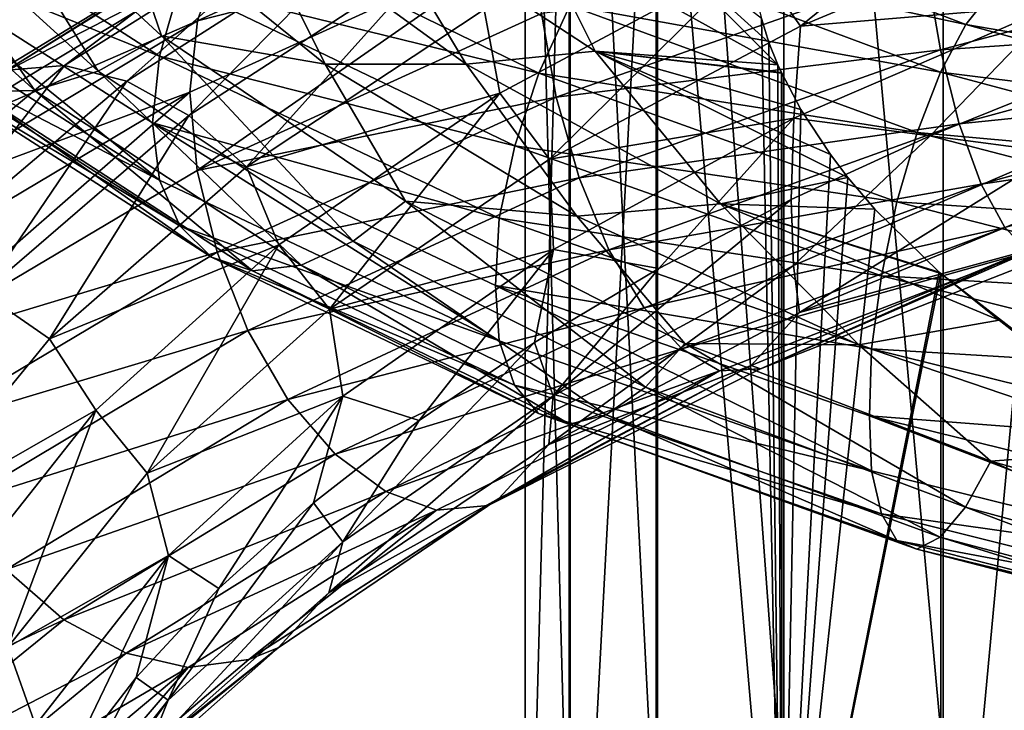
# Model space of a CAD drawing. Header units: metres. Extents: x -109 to 109, y -452 to 89.
# Tile 339 of 656: x -12.65 to -4.47, y -113.7 to -107.96. Entities that reach past the tile are written whole.
import ezdxf

# ---------------------------------------------------------------- set-up
doc = ezdxf.new("R2010")
doc.units = ezdxf.units.M
doc.layers.add('solid_k244270000c71_000_02', color=7, linetype='CONTINUOUS')

msp = doc.modelspace()

# ---------------------------------------------------------------- linework, layer by layer
at = {"layer": 'solid_k244270000c71_000_02'}
for points in [[(-4.980319, -99.039047, 847.081238), (-3.437735, -113.723137, 855.513916), (-3.437735, -98.601395, 847.851257)], [(-6.304805, -99.625748, 846.049011), (-4.980319, -114.096992, 854.710999), (-4.980319, -99.039047, 847.081238)], [(-4.980319, -99.039047, 847.081238), (-4.980319, -114.096992, 854.710999), (-3.437735, -113.723137, 855.513916)], [(-7.353192, -100.335823, 844.799683), (-6.304805, -114.598175, 853.634583), (-6.304805, -99.625748, 846.049011)], [(-6.304805, -99.625748, 846.049011), (-6.304805, -114.598175, 853.634583), (-4.980319, -114.096992, 854.710999)], [(-8.079568, -101.138168, 843.388062), (-7.353192, -115.204742, 852.331909), (-7.353192, -100.335823, 844.799683)], [(-7.353192, -100.335823, 844.799683), (-7.353192, -115.204742, 852.331909), (-6.304805, -114.598175, 853.634583)], [(-8.452125, -101.997643, 841.875916), (-8.079568, -115.890129, 850.859924), (-8.079568, -101.138168, 843.388062)], [(-8.079568, -101.138168, 843.388062), (-8.079568, -115.890129, 850.859924), (-7.353192, -115.204742, 852.331909)], [(-8.454546, -102.87661, 840.329407), (-8.452125, -116.624329, 849.283081), (-8.452125, -101.997643, 841.875916)], [(-8.452125, -101.997643, 841.875916), (-8.452125, -116.624329, 849.283081), (-8.079568, -115.890129, 850.859924)], [(-8.454546, -102.87661, 840.329407), (-8.454546, -117.375175, 847.670532), (-8.452125, -116.624329, 849.283081)], [(-8.086726, -103.736588, 838.816406), (-8.454546, -117.375175, 847.670532), (-8.454546, -102.87661, 840.329407)], [(-8.086726, -103.736588, 838.816406), (-8.086726, -118.109795, 846.092834), (-8.454546, -117.375175, 847.670532)], [(-7.364774, -104.539909, 837.403015), (-8.086726, -118.109795, 846.092834), (-8.086726, -103.736588, 838.816406)], [(-7.364774, -104.539909, 837.403015), (-7.364774, -118.796021, 844.619019), (-8.086726, -118.109795, 846.092834)], [(-6.320303, -116.662689, 842.038452), (-7.364774, -118.796021, 844.619019), (-7.364774, -104.539909, 837.403015)], [(-6.488157, -107.947105, 837.847351), (-6.320303, -116.662689, 842.038452), (-7.364774, -104.539909, 837.403015)], [(-6.165341, -108.009644, 865.080017), (-6.565368, -107.443092, 865.127319), (-4.270916, -106.475777, 865.713989)], [(-3.889772, -107.05867, 865.616089), (-6.165341, -108.009644, 865.080017), (-4.270916, -106.475777, 865.713989)], [(-13.744178, -106.80085, 840.854858), (-12.001424, -108.386658, 839.112183), (-13.140325, -106.55204, 841.153564)], [(-13.140325, -106.55204, 841.153564), (-11.474139, -108.091972, 839.500549), (-11.884946, -106.893829, 840.595337)], [(-12.001424, -108.386658, 839.112183), (-11.474139, -108.091972, 839.500549), (-13.140325, -106.55204, 841.153564)], [(-13.956346, -106.676598, 836.140869), (-11.491798, -108.259949, 834.43689), (-14.024619, -107.234856, 836.368774)], [(-11.321768, -107.667831, 834.361877), (-11.491798, -108.259949, 834.43689), (-13.956346, -106.676598, 836.140869)], [(-8.316201, -106.655113, 869.460693), (-11.176621, -107.966965, 868.160156), (-8.36551, -107.249229, 869.829407)], [(-11.011254, -107.476822, 867.685608), (-11.176621, -107.966965, 868.160156), (-8.316201, -106.655113, 869.460693)], [(-14.347814, -106.913651, 840.482727), (-12.528519, -108.546738, 838.651672), (-13.744178, -106.80085, 840.854858)], [(-12.528519, -108.546738, 838.651672), (-12.001424, -108.386658, 839.112183), (-13.744178, -106.80085, 840.854858)], [(-13.017235, -108.55677, 838.150146), (-12.528519, -108.546738, 838.651672), (-14.347814, -106.913651, 840.482727)], [(-10.420898, -106.927681, 866.541443), (-12.761863, -108.376312, 864.946106), (-10.75425, -107.120201, 867.133362)], [(-12.282005, -108.337273, 864.423767), (-12.761863, -108.376312, 864.946106), (-10.420898, -106.927681, 866.541443)], [(-10.029063, -106.920891, 865.947937), (-12.282005, -108.337273, 864.423767), (-10.420898, -106.927681, 866.541443)], [(-11.764883, -108.468987, 863.941772), (-12.282005, -108.337273, 864.423767), (-10.029063, -106.920891, 865.947937)], [(-11.884946, -106.893829, 840.595337), (-10.11447, -108.328041, 839.139343), (-10.773625, -106.995644, 840.109314)], [(-11.474139, -108.091972, 839.500549), (-10.11447, -108.328041, 839.139343), (-11.884946, -106.893829, 840.595337)], [(-9.606799, -107.088852, 865.390503), (-11.764883, -108.468987, 863.941772), (-10.029063, -106.920891, 865.947937)], [(-9.750333, -106.985947, 839.58783), (-10.773625, -106.995644, 840.109314), (-8.942554, -108.328232, 838.838074)], [(-10.11447, -108.328041, 839.139343), (-8.942554, -108.328232, 838.838074), (-10.773625, -106.995644, 840.109314)], [(-9.750333, -106.985947, 839.58783), (-8.942554, -108.328232, 838.838074), (-7.872665, -108.219589, 838.491455)], [(-9.750333, -106.985947, 839.58783), (-7.872665, -108.219589, 838.491455), (-8.372497, -107.213898, 838.757202)], [(-7.450786, -106.982803, 834.375488), (-4.790946, -107.996666, 833.69696), (-7.778283, -107.358047, 833.858459)], [(-4.580438, -107.730392, 834.329468), (-4.790946, -107.996666, 833.69696), (-7.450786, -106.982803, 834.375488)], [(-11.247948, -108.755234, 863.532104), (-11.764883, -108.468987, 863.941772), (-9.606799, -107.088852, 865.390503)], [(-11.057516, -107.080544, 834.428772), (-8.340719, -108.40329, 833.194336), (-11.321768, -107.667831, 834.361877)], [(-9.184688, -107.412506, 864.906616), (-11.247948, -108.755234, 863.532104), (-9.606799, -107.088852, 865.390503)], [(-8.082181, -107.840446, 833.453796), (-8.340719, -108.40329, 833.194336), (-11.057516, -107.080544, 834.428772)], [(-8.372497, -107.213898, 838.757202), (-6.352819, -108.332527, 837.876953), (-7.616421, -107.069534, 838.187866)], [(-7.616421, -107.069534, 838.187866), (-6.352819, -108.332527, 837.876953), (-6.427337, -108.146446, 837.873657)], [(-7.616421, -107.069534, 838.187866), (-6.427337, -108.146446, 837.873657), (-6.488157, -107.947105, 837.847351)], [(-4.034603, -107.834427, 865.610596), (-6.165341, -108.009644, 865.080017), (-3.889772, -107.05867, 865.616089)], [(-10.75425, -107.120201, 867.133362), (-13.170098, -108.594559, 865.475891), (-11.011254, -107.476822, 867.685608)], [(-12.761863, -108.376312, 864.946106), (-13.170098, -108.594559, 865.475891), (-10.75425, -107.120201, 867.133362)], [(-14.024619, -107.234856, 836.368774), (-11.492969, -109.290596, 835.001404), (-13.957767, -107.717987, 836.715637)], [(-14.024619, -107.234856, 836.368774), (-11.549466, -108.816101, 834.651855), (-11.492969, -109.290596, 835.001404)], [(-11.491798, -108.259949, 834.43689), (-11.549466, -108.816101, 834.651855), (-14.024619, -107.234856, 836.368774)], [(-8.36551, -107.249229, 869.829407), (-11.239944, -108.561134, 868.515808), (-11.177759, -109.210464, 868.728638)], [(-11.176621, -107.966965, 868.160156), (-11.239944, -108.561134, 868.515808), (-8.36551, -107.249229, 869.829407)], [(-8.36551, -107.249229, 869.829407), (-11.177759, -109.210464, 868.728638), (-8.317048, -107.906822, 870.037659)], [(-7.872665, -108.219589, 838.491455), (-6.352819, -108.332527, 837.876953), (-8.372497, -107.213898, 838.757202)], [(-10.768651, -109.179993, 863.22644), (-11.247948, -108.755234, 863.532104), (-9.184688, -107.412506, 864.906616)], [(-8.79331, -107.872993, 864.533142), (-10.768651, -109.179993, 863.22644), (-9.184688, -107.412506, 864.906616)], [(-7.778283, -107.358047, 833.858459), (-5.001532, -108.39325, 833.136841), (-8.082181, -107.840446, 833.453796)], [(-4.790946, -107.996666, 833.69696), (-5.001532, -108.39325, 833.136841), (-7.778283, -107.358047, 833.858459)], [(-5.119811, -107.521156, 870.887146), (-5.000727, -108.207504, 870.741333), (-1.840732, -107.36348, 871.024658)], [(-1.840732, -107.36348, 871.024658), (-5.000727, -108.207504, 870.741333), (-1.783808, -107.989662, 870.69458)], [(-11.011254, -107.476822, 867.685608), (-13.484837, -108.96904, 865.978699), (-11.176621, -107.966965, 868.160156)], [(-13.170098, -108.594559, 865.475891), (-13.484837, -108.96904, 865.978699), (-11.011254, -107.476822, 867.685608)], [(-6.565368, -107.443092, 865.127319), (-8.662418, -108.567482, 864.190552), (-8.79331, -107.872993, 864.533142)], [(-8.249823, -109.118393, 864.190674), (-8.662418, -108.567482, 864.190552), (-6.565368, -107.443092, 865.127319)], [(-6.165341, -108.009644, 865.080017), (-8.249823, -109.118393, 864.190674), (-6.565368, -107.443092, 865.127319)], [(-8.317048, -107.906822, 870.037659), (-8.194741, -108.601593, 870.078796), (-5.119811, -107.521156, 870.887146)], [(-5.119811, -107.521156, 870.887146), (-8.194741, -108.601593, 870.078796), (-5.000727, -108.207504, 870.741333)], [(-11.321768, -107.667831, 834.361877), (-8.540046, -109.006424, 833.087463), (-11.491798, -108.259949, 834.43689)], [(-8.340719, -108.40329, 833.194336), (-8.540046, -109.006424, 833.087463), (-11.321768, -107.667831, 834.361877)], [(-4.385257, -107.619965, 834.99176), (-1.813047, -108.371941, 834.778931), (-4.580438, -107.730392, 834.329468)], [(-13.957767, -107.717987, 836.715637), (-11.492969, -109.290596, 835.001404), (-13.75251, -108.120377, 837.149536)], [(-4.580438, -107.730392, 834.329468), (-1.893743, -108.492836, 834.095154), (-4.790946, -107.996666, 833.69696)], [(-1.813047, -108.371941, 834.778931), (-1.893743, -108.492836, 834.095154), (-4.580438, -107.730392, 834.329468)], [(-8.082181, -107.840446, 833.453796), (-5.196941, -108.894783, 832.691345), (-8.340719, -108.40329, 833.194336)], [(-5.001532, -108.39325, 833.136841), (-5.196941, -108.894783, 832.691345), (-8.082181, -107.840446, 833.453796)], [(-4.034603, -107.834427, 865.610596), (-5.086807, -108.923515, 865.586609), (-6.219856, -108.776848, 865.062866)], [(-4.034603, -107.834427, 865.610596), (-6.219856, -108.776848, 865.062866), (-6.165341, -108.009644, 865.080017)], [(-4.034603, -107.834427, 865.610596), (-3.886619, -108.438332, 865.829346), (-5.086807, -108.923515, 865.586609)], [(-8.317048, -107.906822, 870.037659), (-11.177759, -109.210464, 868.728638), (-8.194741, -108.601593, 870.078796)], [(-8.662418, -108.567482, 864.190552), (-10.768651, -109.179993, 863.22644), (-8.79331, -107.872993, 864.533142)], [(-11.176621, -107.966965, 868.160156), (-13.687352, -109.468239, 866.419373), (-11.239944, -108.561134, 868.515808)], [(-13.484837, -108.96904, 865.978699), (-13.687352, -109.468239, 866.419373), (-11.176621, -107.966965, 868.160156)], [(-6.219856, -108.776848, 865.062866), (-8.249823, -109.118393, 864.190674), (-6.165341, -108.009644, 865.080017)], [(-6.488157, -107.947105, 837.847351), (-6.427337, -108.146446, 837.873657), (-6.320303, -116.662689, 842.038452)], [(-4.790946, -107.996666, 833.69696), (-1.980776, -108.770226, 833.438904), (-5.001532, -108.39325, 833.136841)], [(-5.000727, -108.207504, 870.741333), (-4.846081, -108.823898, 870.426025), (-1.783808, -107.989662, 870.69458)], [(-1.783808, -107.989662, 870.69458), (-4.846081, -108.823898, 870.426025), (-1.716837, -108.501907, 870.203735)], [(-1.893743, -108.492836, 834.095154), (-1.980776, -108.770226, 833.438904), (-4.790946, -107.996666, 833.69696)], [(-12.001424, -108.386658, 839.112183), (-9.882096, -109.799126, 837.665405), (-11.474139, -108.091972, 839.500549)], [(-11.474139, -108.091972, 839.500549), (-9.447925, -109.466095, 838.130249), (-10.11447, -108.328041, 839.139343)], [(-9.882096, -109.799126, 837.665405), (-9.447925, -109.466095, 838.130249), (-11.474139, -108.091972, 839.500549)], [(-13.75251, -108.120377, 837.149536), (-11.323959, -109.672516, 835.460083), (-13.432635, -108.408325, 837.638611)], [(-11.492969, -109.290596, 835.001404), (-11.323959, -109.672516, 835.460083), (-13.75251, -108.120377, 837.149536)], [(-6.427337, -108.146446, 837.873657), (-6.352819, -108.332527, 837.876953), (-6.320303, -116.662689, 842.038452)], [(-7.872665, -108.219589, 838.491455), (-8.942554, -108.328232, 838.838074), (-6.831165, -109.487526, 837.868713)], [(-8.194741, -108.601593, 870.078796), (-8.004137, -109.273445, 869.954712), (-5.000727, -108.207504, 870.741333)], [(-5.000727, -108.207504, 870.741333), (-8.004137, -109.273445, 869.954712), (-4.846081, -108.823898, 870.426025)], [(-7.872665, -108.219589, 838.491455), (-6.320888, -108.402542, 837.873901), (-6.323491, -108.396996, 837.874207)], [(-7.872665, -108.219589, 838.491455), (-6.161797, -108.703384, 837.839355), (-6.320888, -108.402542, 837.873901)], [(-7.872665, -108.219589, 838.491455), (-6.323491, -108.396996, 837.874207), (-6.352819, -108.332527, 837.876953)], [(-7.872665, -108.219589, 838.491455), (-5.771289, -109.268875, 837.703552), (-5.91679, -109.077515, 837.757996)], [(-7.872665, -108.219589, 838.491455), (-6.831165, -109.487526, 837.868713), (-5.771289, -109.268875, 837.703552)], [(-7.872665, -108.219589, 838.491455), (-5.91679, -109.077515, 837.757996), (-6.161797, -108.703384, 837.839355)], [(-12.282005, -108.337273, 864.423767), (-14.150502, -109.897438, 862.560852), (-12.761863, -108.376312, 864.946106)], [(-13.554709, -109.987007, 862.168518), (-14.150502, -109.897438, 862.560852), (-12.282005, -108.337273, 864.423767)], [(-11.764883, -108.468987, 863.941772), (-13.554709, -109.987007, 862.168518), (-12.282005, -108.337273, 864.423767)], [(-11.491798, -108.259949, 834.43689), (-8.6683, -109.606895, 833.134888), (-11.549466, -108.816101, 834.651855)], [(-8.540046, -109.006424, 833.087463), (-8.6683, -109.606895, 833.134888), (-11.491798, -108.259949, 834.43689)], [(-10.11447, -108.328041, 839.139343), (-8.023565, -109.590118, 837.980896), (-8.942554, -108.328232, 838.838074)], [(-9.447925, -109.466095, 838.130249), (-8.023565, -109.590118, 837.980896), (-10.11447, -108.328041, 839.139343)], [(-8.023565, -109.590118, 837.980896), (-6.831165, -109.487526, 837.868713), (-8.942554, -108.328232, 838.838074)], [(-6.352819, -108.332527, 837.876953), (-6.323491, -108.396996, 837.874207), (-6.320303, -116.662689, 842.038452)], [(-13.432635, -108.408325, 837.638611), (-11.060571, -109.93232, 835.991089), (-13.017235, -108.55677, 838.150146)], [(-11.323959, -109.672516, 835.460083), (-11.060571, -109.93232, 835.991089), (-13.432635, -108.408325, 837.638611)], [(-12.528519, -108.546738, 838.651672), (-10.316112, -109.998703, 837.129578), (-12.001424, -108.386658, 839.112183)], [(-10.316112, -109.998703, 837.129578), (-9.882096, -109.799126, 837.665405), (-12.001424, -108.386658, 839.112183)], [(-8.340719, -108.40329, 833.194336), (-5.363185, -109.473053, 832.395996), (-8.540046, -109.006424, 833.087463)], [(-5.196941, -108.894783, 832.691345), (-5.363185, -109.473053, 832.395996), (-8.340719, -108.40329, 833.194336)], [(-6.323491, -108.396996, 837.874207), (-6.320888, -108.402542, 837.873901), (-6.320303, -116.662689, 842.038452)], [(-6.161797, -108.703384, 837.839355), (-6.320303, -116.662689, 842.038452), (-6.320888, -108.402542, 837.873901)], [(-5.001532, -108.39325, 833.136841), (-2.067841, -109.177719, 832.854309), (-5.196941, -108.894783, 832.691345)], [(-1.980776, -108.770226, 833.438904), (-2.067841, -109.177719, 832.854309), (-5.001532, -108.39325, 833.136841)], [(-12.959131, -110.229691, 861.84729), (-13.554709, -109.987007, 862.168518), (-11.764883, -108.468987, 863.941772)], [(-11.247948, -108.755234, 863.532104), (-12.959131, -110.229691, 861.84729), (-11.764883, -108.468987, 863.941772)], [(-4.037364, -109.062439, 866.179871), (-5.086807, -108.923515, 865.586609), (-3.886619, -108.438332, 865.829346)], [(-11.239944, -108.561134, 868.515808), (-13.764223, -110.062897, 866.758118), (-13.688745, -110.700745, 866.978088)], [(-13.687352, -109.468239, 866.419373), (-13.764223, -110.062897, 866.758118), (-11.239944, -108.561134, 868.515808)], [(-11.239944, -108.561134, 868.515808), (-13.688745, -110.700745, 866.978088), (-11.177759, -109.210464, 868.728638)], [(-13.017235, -108.55677, 838.150146), (-10.718526, -110.046745, 836.559448), (-12.528519, -108.546738, 838.651672)], [(-11.060571, -109.93232, 835.991089), (-10.718526, -110.046745, 836.559448), (-13.017235, -108.55677, 838.150146)], [(-10.718526, -110.046745, 836.559448), (-10.316112, -109.998703, 837.129578), (-12.528519, -108.546738, 838.651672)], [(-8.662418, -108.567482, 864.190552), (-10.49923, -109.829315, 862.938049), (-10.768651, -109.179993, 863.22644)], [(-10.078573, -110.36554, 862.982056), (-10.49923, -109.829315, 862.938049), (-8.662418, -108.567482, 864.190552)], [(-8.249823, -109.118393, 864.190674), (-10.078573, -110.36554, 862.982056), (-8.662418, -108.567482, 864.190552)], [(-4.846081, -108.823898, 870.426025), (-4.66414, -109.324982, 869.953491), (-1.716837, -108.501907, 870.203735)], [(-1.716837, -108.501907, 870.203735), (-4.66414, -109.324982, 869.953491), (-1.644607, -108.87487, 869.592957)], [(-11.177759, -109.210464, 868.728638), (-11.013385, -109.890213, 868.788818), (-8.194741, -108.601593, 870.078796)], [(-8.194741, -108.601593, 870.078796), (-11.013385, -109.890213, 868.788818), (-8.004137, -109.273445, 869.954712)], [(-6.161797, -108.703384, 837.839355), (-5.91679, -109.077515, 837.757996), (-6.320303, -116.662689, 842.038452)], [(-12.406917, -110.612785, 861.622437), (-12.959131, -110.229691, 861.84729), (-11.247948, -108.755234, 863.532104)], [(-10.768651, -109.179993, 863.22644), (-12.406917, -110.612785, 861.622437), (-11.247948, -108.755234, 863.532104)], [(-11.549466, -108.816101, 834.651855), (-8.669183, -110.629326, 833.690735), (-11.492969, -109.290596, 835.001404)], [(-11.549466, -108.816101, 834.651855), (-8.700428, -110.167213, 833.333862), (-8.669183, -110.629326, 833.690735)], [(-8.6683, -109.606895, 833.134888), (-8.700428, -110.167213, 833.333862), (-11.549466, -108.816101, 834.651855)], [(-6.219856, -108.776848, 865.062866), (-8.217537, -109.86731, 864.180237), (-8.249823, -109.118393, 864.190674)], [(-6.219856, -108.776848, 865.062866), (-7.341505, -110.027115, 864.799866), (-8.217537, -109.86731, 864.180237)], [(-8.004137, -109.273445, 869.954712), (-7.756611, -109.872231, 869.669312), (-4.846081, -108.823898, 870.426025)], [(-4.846081, -108.823898, 870.426025), (-7.756611, -109.872231, 869.669312), (-4.66414, -109.324982, 869.953491)], [(-6.219856, -108.776848, 865.062866), (-6.241898, -109.453896, 865.242188), (-7.341505, -110.027115, 864.799866)], [(-6.219856, -108.776848, 865.062866), (-5.086807, -108.923515, 865.586609), (-6.241898, -109.453896, 865.242188)], [(-5.196941, -108.894783, 832.691345), (-2.148631, -109.689102, 832.385498), (-5.363185, -109.473053, 832.395996)], [(-2.067841, -109.177719, 832.854309), (-2.148631, -109.689102, 832.385498), (-5.196941, -108.894783, 832.691345)], [(-4.66414, -109.324982, 869.953491), (-4.467913, -109.686165, 869.363281), (-1.644607, -108.87487, 869.592957)], [(-6.222485, -110.001427, 865.625793), (-6.241898, -109.453896, 865.242188), (-5.086807, -108.923515, 865.586609)], [(-4.037364, -109.062439, 866.179871), (-6.222485, -110.001427, 865.625793), (-5.086807, -108.923515, 865.586609)], [(-8.540046, -109.006424, 833.087463), (-5.491354, -110.08712, 832.260315), (-8.6683, -109.606895, 833.134888)], [(-5.363185, -109.473053, 832.395996), (-5.491354, -110.08712, 832.260315), (-8.540046, -109.006424, 833.087463)], [(-6.172112, -110.39312, 866.175354), (-6.222485, -110.001427, 865.625793), (-4.037364, -109.062439, 866.179871)], [(-3.897244, -109.448685, 866.72406), (-6.172112, -110.39312, 866.175354), (-4.037364, -109.062439, 866.179871)], [(-8.217537, -109.86731, 864.180237), (-10.078573, -110.36554, 862.982056), (-8.249823, -109.118393, 864.190674)], [(-5.91679, -109.077515, 837.757996), (-5.771289, -109.268875, 837.703552), (-6.320303, -116.662689, 842.038452)], [(-11.177759, -109.210464, 868.728638), (-13.688745, -110.700745, 866.978088), (-11.013385, -109.890213, 868.788818)], [(-10.49923, -109.829315, 862.938049), (-12.406917, -110.612785, 861.622437), (-10.768651, -109.179993, 863.22644)], [(-11.492969, -109.290596, 835.001404), (-8.669183, -110.629326, 833.690735), (-11.323959, -109.672516, 835.460083)], [(-11.013385, -109.890213, 868.788818), (-10.75722, -110.541527, 868.697205), (-8.004137, -109.273445, 869.954712)], [(-8.004137, -109.273445, 869.954712), (-10.75722, -110.541527, 868.697205), (-7.756611, -109.872231, 869.669312)], [(-6.831165, -109.487526, 837.868713), (-5.548023, -109.53186, 837.617249), (-5.771289, -109.268875, 837.703552)], [(-5.771289, -109.268875, 837.703552), (-5.548023, -109.53186, 837.617249), (-6.320303, -116.662689, 842.038452)], [(-7.756611, -109.872231, 869.669312), (-7.465399, -110.353569, 869.233093), (-4.66414, -109.324982, 869.953491)], [(-4.66414, -109.324982, 869.953491), (-7.465399, -110.353569, 869.233093), (-4.467913, -109.686165, 869.363281)], [(-9.882096, -109.799126, 837.665405), (-7.454096, -111.013824, 836.567261), (-9.447925, -109.466095, 838.130249)], [(-9.447925, -109.466095, 838.130249), (-7.126599, -110.651039, 837.093201), (-8.023565, -109.590118, 837.980896)], [(-7.454096, -111.013824, 836.567261), (-7.126599, -110.651039, 837.093201), (-9.447925, -109.466095, 838.130249)], [(-8.220005, -111.086296, 864.735962), (-7.341505, -110.027115, 864.799866), (-6.241898, -109.453896, 865.242188)], [(-6.222485, -110.001427, 865.625793), (-8.220005, -111.086296, 864.735962), (-6.241898, -109.453896, 865.242188)], [(-4.282272, -109.875648, 867.288269), (-6.172112, -110.39312, 866.175354), (-3.897244, -109.448685, 866.72406)], [(-5.363185, -109.473053, 832.395996), (-2.217363, -110.275398, 832.069519), (-5.491354, -110.08712, 832.260315)], [(-2.148631, -109.689102, 832.385498), (-2.217363, -110.275398, 832.069519), (-5.363185, -109.473053, 832.395996)], [(-8.023565, -109.590118, 837.980896), (-5.68047, -110.66008, 837.164368), (-6.831165, -109.487526, 837.868713)], [(-6.831165, -109.487526, 837.868713), (-4.999811, -110.068901, 837.409485), (-5.014, -110.056511, 837.414673)], [(-6.831165, -109.487526, 837.868713), (-4.513067, -110.456924, 837.24176), (-4.999811, -110.068901, 837.409485)], [(-6.831165, -109.487526, 837.868713), (-5.014, -110.056511, 837.414673), (-5.548023, -109.53186, 837.617249)], [(-5.68047, -110.66008, 837.164368), (-4.513067, -110.456924, 837.24176), (-6.831165, -109.487526, 837.868713)], [(-5.548023, -109.53186, 837.617249), (-5.014, -110.056511, 837.414673), (-6.320303, -116.662689, 842.038452)], [(-8.6683, -109.606895, 833.134888), (-5.573823, -110.693428, 832.287781), (-8.700428, -110.167213, 833.333862)], [(-5.491354, -110.08712, 832.260315), (-5.573823, -110.693428, 832.287781), (-8.6683, -109.606895, 833.134888)], [(-7.126599, -110.651039, 837.093201), (-5.68047, -110.66008, 837.164368), (-8.023565, -109.590118, 837.980896)], [(-11.323959, -109.672516, 835.460083), (-8.541698, -110.995422, 834.168945), (-11.060571, -109.93232, 835.991089)], [(-8.669183, -110.629326, 833.690735), (-8.541698, -110.995422, 834.168945), (-11.323959, -109.672516, 835.460083)], [(-7.465399, -110.353569, 869.233093), (-7.151318, -110.694176, 868.683044), (-4.467913, -109.686165, 869.363281)], [(-4.467913, -109.686165, 869.363281), (-7.151318, -110.694176, 868.683044), (-4.271614, -109.888474, 868.701538)], [(-10.316112, -109.998703, 837.129578), (-7.781475, -111.244026, 835.971375), (-9.882096, -109.799126, 837.665405)], [(-7.781475, -111.244026, 835.971375), (-7.454096, -111.013824, 836.567261), (-9.882096, -109.799126, 837.665405)], [(-13.688745, -110.700745, 866.978088), (-13.487446, -111.361435, 867.063232), (-11.013385, -109.890213, 868.788818)], [(-11.013385, -109.890213, 868.788818), (-13.487446, -111.361435, 867.063232), (-10.75722, -110.541527, 868.697205)], [(-10.49923, -109.829315, 862.938049), (-12.020167, -111.204918, 861.414246), (-12.406917, -110.612785, 861.622437)], [(-11.594697, -111.727325, 861.498718), (-12.020167, -111.204918, 861.414246), (-10.49923, -109.829315, 862.938049)], [(-10.078573, -110.36554, 862.982056), (-11.594697, -111.727325, 861.498718), (-10.49923, -109.829315, 862.938049)], [(-10.75722, -110.541527, 868.697205), (-10.424557, -111.11557, 868.455688), (-7.756611, -109.872231, 869.669312)], [(-7.756611, -109.872231, 869.669312), (-10.424557, -111.11557, 868.455688), (-7.465399, -110.353569, 869.233093)], [(-8.217537, -109.86731, 864.180237), (-9.967584, -111.087288, 862.995544), (-10.078573, -110.36554, 862.982056)], [(-8.217537, -109.86731, 864.180237), (-9.335507, -111.290947, 863.641418), (-9.967584, -111.087288, 862.995544)], [(-8.217537, -109.86731, 864.180237), (-8.375652, -110.640602, 864.26416), (-9.335507, -111.290947, 863.641418)], [(-8.217537, -109.86731, 864.180237), (-7.341505, -110.027115, 864.799866), (-8.375652, -110.640602, 864.26416)], [(-7.151318, -110.694176, 868.683044), (-6.837123, -110.876457, 868.062317), (-4.271614, -109.888474, 868.701538)], [(-4.271614, -109.888474, 868.701538), (-6.837123, -110.876457, 868.062317), (-6.498279, -110.861938, 867.429565)], [(-4.282272, -109.875648, 867.288269), (-6.498279, -110.861938, 867.429565), (-6.575539, -110.832726, 866.683411)], [(-4.282272, -109.875648, 867.288269), (-6.575539, -110.832726, 866.683411), (-6.172112, -110.39312, 866.175354)], [(-4.282272, -109.875648, 867.288269), (-4.030416, -109.892616, 868.023315), (-6.498279, -110.861938, 867.429565)], [(-4.271614, -109.888474, 868.701538), (-6.498279, -110.861938, 867.429565), (-4.030416, -109.892616, 868.023315)], [(-11.060571, -109.93232, 835.991089), (-8.343023, -111.233444, 834.733215), (-10.718526, -110.046745, 836.559448)], [(-8.541698, -110.995422, 834.168945), (-8.343023, -111.233444, 834.733215), (-11.060571, -109.93232, 835.991089)], [(-10.718526, -110.046745, 836.559448), (-8.085017, -111.321526, 835.34668), (-10.316112, -109.998703, 837.129578)], [(-8.343023, -111.233444, 834.733215), (-8.085017, -111.321526, 835.34668), (-10.718526, -110.046745, 836.559448)], [(-8.085017, -111.321526, 835.34668), (-7.781475, -111.244026, 835.971375), (-10.316112, -109.998703, 837.129578)], [(-8.220005, -111.086296, 864.735962), (-8.375652, -110.640602, 864.26416), (-7.341505, -110.027115, 864.799866)], [(-8.25583, -111.490829, 865.27179), (-8.220005, -111.086296, 864.735962), (-6.222485, -110.001427, 865.625793)], [(-6.172112, -110.39312, 866.175354), (-8.25583, -111.490829, 865.27179), (-6.222485, -110.001427, 865.625793)], [(-5.014, -110.056511, 837.414673), (-4.999811, -110.068901, 837.409485), (-6.320303, -116.662689, 842.038452)], [(-4.999811, -110.068901, 837.409485), (-4.999055, -117.563965, 841.147461), (-6.320303, -116.662689, 842.038452)], [(-5.491354, -110.08712, 832.260315), (-2.270354, -110.895233, 831.917053), (-5.573823, -110.693428, 832.287781)], [(-2.217363, -110.275398, 832.069519), (-2.270354, -110.895233, 831.917053), (-5.491354, -110.08712, 832.260315)], [(-4.349087, -110.57357, 837.189819), (-4.999055, -117.563965, 841.147461), (-4.999811, -110.068901, 837.409485)], [(-4.513067, -110.456924, 837.24176), (-4.349087, -110.57357, 837.189819), (-4.999811, -110.068901, 837.409485)], [(-8.700428, -110.167213, 833.333862), (-5.57439, -111.71051, 832.836609), (-8.669183, -110.629326, 833.690735)], [(-8.700428, -110.167213, 833.333862), (-5.591918, -111.251839, 832.47998), (-5.57439, -111.71051, 832.836609)], [(-5.573823, -110.693428, 832.287781), (-5.591918, -111.251839, 832.47998), (-8.700428, -110.167213, 833.333862)], [(-12.406917, -110.612785, 861.622437), (-13.657351, -112.141937, 859.778381), (-12.959131, -110.229691, 861.84729)], [(-9.967584, -111.087288, 862.995544), (-11.594697, -111.727325, 861.498718), (-10.078573, -110.36554, 862.982056)], [(-10.424557, -111.11557, 868.455688), (-10.033179, -111.569336, 868.072693), (-7.465399, -110.353569, 869.233093)], [(-7.465399, -110.353569, 869.233093), (-10.033179, -111.569336, 868.072693), (-7.151318, -110.694176, 868.683044)], [(-6.575539, -110.832726, 866.683411), (-8.25583, -111.490829, 865.27179), (-6.172112, -110.39312, 866.175354)], [(-5.68047, -110.66008, 837.164368), (-3.157397, -111.52169, 836.728088), (-4.513067, -110.456924, 837.24176)], [(-3.157397, -111.52169, 836.728088), (-4.349087, -110.57357, 837.189819), (-4.513067, -110.456924, 837.24176)], [(-13.487446, -111.361435, 867.063232), (-13.173737, -111.986862, 867.013611), (-10.75722, -110.541527, 868.697205)], [(-10.75722, -110.541527, 868.697205), (-13.173737, -111.986862, 867.013611), (-10.424557, -111.11557, 868.455688)], [(-12.020167, -111.204918, 861.414246), (-13.657351, -112.141937, 859.778381), (-12.406917, -110.612785, 861.622437)], [(-4.349087, -110.57357, 837.189819), (-3.58208, -111.046326, 836.979675), (-4.999055, -117.563965, 841.147461)], [(-10.033179, -111.569336, 868.072693), (-9.611068, -111.881348, 867.581177), (-7.151318, -110.694176, 868.683044)], [(-9.969887, -112.298721, 863.543335), (-9.335507, -111.290947, 863.641418), (-8.375652, -110.640602, 864.26416)], [(-8.220005, -111.086296, 864.735962), (-9.969887, -112.298721, 863.543335), (-8.375652, -110.640602, 864.26416)], [(-7.151318, -110.694176, 868.683044), (-9.611068, -111.881348, 867.581177), (-6.837123, -110.876457, 868.062317)], [(-8.669183, -110.629326, 833.690735), (-5.57439, -111.71051, 832.836609), (-8.541698, -110.995422, 834.168945)], [(-7.454096, -111.013824, 836.567261), (-4.793076, -112.010811, 835.863403), (-7.126599, -110.651039, 837.093201)], [(-7.126599, -110.651039, 837.093201), (-4.58249, -111.627731, 836.432922), (-5.68047, -110.66008, 837.164368)], [(-4.793076, -112.010811, 835.863403), (-4.58249, -111.627731, 836.432922), (-7.126599, -110.651039, 837.093201)], [(-4.58249, -111.627731, 836.432922), (-3.157397, -111.52169, 836.728088), (-5.68047, -110.66008, 837.164368)], [(-5.573823, -110.693428, 832.287781), (-2.30445, -111.504745, 831.932556), (-5.591918, -111.251839, 832.47998)], [(-2.270354, -110.895233, 831.917053), (-2.30445, -111.504745, 831.932556), (-5.573823, -110.693428, 832.287781)], [(-6.575539, -110.832726, 866.683411), (-6.498279, -110.861938, 867.429565), (-8.76158, -111.997368, 866.446899)], [(-6.575539, -110.832726, 866.683411), (-8.76158, -111.997368, 866.446899), (-8.671329, -111.940536, 865.726074)], [(-6.837123, -110.876457, 868.062317), (-8.76158, -111.997368, 866.446899), (-6.498279, -110.861938, 867.429565)], [(-6.575539, -110.832726, 866.683411), (-8.671329, -111.940536, 865.726074), (-8.25583, -111.490829, 865.27179)], [(-9.611068, -111.881348, 867.581177), (-9.188803, -112.035912, 867.019958), (-6.837123, -110.876457, 868.062317)], [(-6.837123, -110.876457, 868.062317), (-9.188803, -112.035912, 867.019958), (-8.76158, -111.997368, 866.446899)], [(-8.541698, -110.995422, 834.168945), (-5.492416, -112.065933, 833.328308), (-8.343023, -111.233444, 834.733215)], [(-5.57439, -111.71051, 832.836609), (-5.492416, -112.065933, 833.328308), (-8.541698, -110.995422, 834.168945)], [(-7.781475, -111.244026, 835.971375), (-5.003584, -112.261871, 835.224792), (-7.454096, -111.013824, 836.567261)], [(-5.003584, -112.261871, 835.224792), (-4.793076, -112.010811, 835.863403), (-7.454096, -111.013824, 836.567261)], [(-13.173737, -111.986862, 867.013611), (-12.766342, -112.529884, 866.828857), (-10.424557, -111.11557, 868.455688)], [(-10.424557, -111.11557, 868.455688), (-12.766342, -112.529884, 866.828857), (-10.033179, -111.569336, 868.072693)], [(-9.967584, -111.087288, 862.995544), (-11.416848, -112.414444, 861.55127), (-11.594697, -111.727325, 861.498718)], [(-9.967584, -111.087288, 862.995544), (-10.998579, -112.688126, 862.161621), (-11.416848, -112.414444, 861.55127)], [(-9.967584, -111.087288, 862.995544), (-10.212566, -111.974609, 862.938293), (-10.998579, -112.688126, 862.161621)], [(-9.967584, -111.087288, 862.995544), (-9.335507, -111.290947, 863.641418), (-10.212566, -111.974609, 862.938293)], [(-10.083836, -112.722885, 864.047363), (-9.969887, -112.298721, 863.543335), (-8.220005, -111.086296, 864.735962)], [(-8.25583, -111.490829, 865.27179), (-10.083836, -112.722885, 864.047363), (-8.220005, -111.086296, 864.735962)], [(-3.58208, -111.046326, 836.979675), (-3.460408, -111.111977, 836.951477), (-4.999055, -117.563965, 841.147461)], [(-3.460408, -111.111977, 836.951477), (-3.458888, -118.297722, 840.509338), (-4.999055, -117.563965, 841.147461)], [(-12.020167, -111.204918, 861.414246), (-13.180226, -112.667435, 859.671814), (-13.657351, -112.141937, 859.778381)], [(-12.751711, -113.176834, 859.793823), (-13.180226, -112.667435, 859.671814), (-12.020167, -111.204918, 861.414246)], [(-11.594697, -111.727325, 861.498718), (-12.751711, -113.176834, 859.793823), (-12.020167, -111.204918, 861.414246)], [(-8.343023, -111.233444, 834.733215), (-5.364666, -112.2892, 833.915955), (-8.085017, -111.321526, 835.34668)], [(-5.492416, -112.065933, 833.328308), (-5.364666, -112.2892, 833.915955), (-8.343023, -111.233444, 834.733215)], [(-8.085017, -111.321526, 835.34668), (-5.198765, -112.359398, 834.561279), (-7.781475, -111.244026, 835.971375)], [(-5.198765, -112.359398, 834.561279), (-5.003584, -112.261871, 835.224792), (-7.781475, -111.244026, 835.971375)], [(-5.591918, -111.251839, 832.47998), (-2.304685, -112.519585, 832.476196), (-5.57439, -111.71051, 832.836609)], [(-5.591918, -111.251839, 832.47998), (-2.306158, -112.062317, 832.120667), (-2.304685, -112.519585, 832.476196)], [(-2.30445, -111.504745, 831.932556), (-2.306158, -112.062317, 832.120667), (-5.591918, -111.251839, 832.47998)], [(-9.969887, -112.298721, 863.543335), (-10.212566, -111.974609, 862.938293), (-9.335507, -111.290947, 863.641418)], [(-5.364666, -112.2892, 833.915955), (-5.198765, -112.359398, 834.561279), (-8.085017, -111.321526, 835.34668)], [(-8.671329, -111.940536, 865.726074), (-10.083836, -112.722885, 864.047363), (-8.25583, -111.490829, 865.27179)], [(-4.58249, -111.627731, 836.432922), (-1.894592, -112.384453, 836.180237), (-3.157397, -111.52169, 836.728088)], [(-12.766342, -112.529884, 866.828857), (-12.287045, -112.949203, 866.514404), (-10.033179, -111.569336, 868.072693)], [(-10.033179, -111.569336, 868.072693), (-12.287045, -112.949203, 866.514404), (-9.611068, -111.881348, 867.581177)], [(-4.793076, -112.010811, 835.863403), (-1.981656, -112.777855, 835.58606), (-4.58249, -111.627731, 836.432922)], [(-1.981656, -112.777855, 835.58606), (-1.894592, -112.384453, 836.180237), (-4.58249, -111.627731, 836.432922)], [(-11.416848, -112.414444, 861.55127), (-12.751711, -113.176834, 859.793823), (-11.594697, -111.727325, 861.498718)], [(-5.57439, -111.71051, 832.836609), (-2.304685, -112.519585, 832.476196), (-5.492416, -112.065933, 833.328308)], [(-12.287045, -112.949203, 866.514404), (-11.77011, -113.225594, 866.097961), (-9.611068, -111.881348, 867.581177)], [(-9.611068, -111.881348, 867.581177), (-11.77011, -113.225594, 866.097961), (-9.188803, -112.035912, 867.019958)], [(-11.418999, -113.616646, 862.090515), (-10.998579, -112.688126, 862.161621), (-10.212566, -111.974609, 862.938293)], [(-9.969887, -112.298721, 863.543335), (-11.418999, -113.616646, 862.090515), (-10.212566, -111.974609, 862.938293)], [(-8.671329, -111.940536, 865.726074), (-8.76158, -111.997368, 866.446899), (-10.748905, -113.278542, 865.112244)], [(-8.671329, -111.940536, 865.726074), (-10.748905, -113.278542, 865.112244), (-10.506927, -113.180061, 864.451111)], [(-9.188803, -112.035912, 867.019958), (-10.748905, -113.278542, 865.112244), (-8.76158, -111.997368, 866.446899)], [(-8.671329, -111.940536, 865.726074), (-10.506927, -113.180061, 864.451111), (-10.083836, -112.722885, 864.047363)], [(-5.003584, -112.261871, 835.224792), (-2.06869, -113.039459, 834.92334), (-4.793076, -112.010811, 835.863403)], [(-2.06869, -113.039459, 834.92334), (-1.981656, -112.777855, 835.58606), (-4.793076, -112.010811, 835.863403)], [(-11.77011, -113.225594, 866.097961), (-11.252988, -113.345718, 865.612976), (-9.188803, -112.035912, 867.019958)], [(-9.188803, -112.035912, 867.019958), (-11.252988, -113.345718, 865.612976), (-10.748905, -113.278542, 865.112244)], [(-5.492416, -112.065933, 833.328308), (-2.270793, -112.869812, 832.974915), (-5.364666, -112.2892, 833.915955)], [(-2.304685, -112.519585, 832.476196), (-2.270793, -112.869812, 832.974915), (-5.492416, -112.065933, 833.328308)], [(-5.198765, -112.359398, 834.561279), (-2.149386, -113.147057, 834.23822), (-5.003584, -112.261871, 835.224792)], [(-2.149386, -113.147057, 834.23822), (-2.06869, -113.039459, 834.92334), (-5.003584, -112.261871, 835.224792)], [(-11.599293, -114.066078, 862.54718), (-11.418999, -113.616646, 862.090515), (-9.969887, -112.298721, 863.543335)], [(-10.083836, -112.722885, 864.047363), (-11.599293, -114.066078, 862.54718), (-9.969887, -112.298721, 863.543335)], [(-5.364666, -112.2892, 833.915955), (-2.217976, -113.085777, 833.575317), (-5.198765, -112.359398, 834.561279)], [(-2.270793, -112.869812, 832.974915), (-2.217976, -113.085777, 833.575317), (-5.364666, -112.2892, 833.915955)], [(-11.416848, -112.414444, 861.55127), (-12.522298, -113.823441, 859.897888), (-12.751711, -113.176834, 859.793823)], [(-11.416848, -112.414444, 861.55127), (-12.271534, -114.188255, 860.420837), (-12.522298, -113.823441, 859.897888)], [(-11.416848, -112.414444, 861.55127), (-11.686831, -113.42746, 861.319519), (-12.271534, -114.188255, 860.420837)], [(-11.416848, -112.414444, 861.55127), (-10.998579, -112.688126, 862.161621), (-11.686831, -113.42746, 861.319519)], [(-2.217976, -113.085777, 833.575317), (-2.149386, -113.147057, 834.23822), (-5.198765, -112.359398, 834.561279)], [(-12.766342, -112.529884, 866.828857), (-14.708524, -114.085587, 864.846741), (-12.287045, -112.949203, 866.514404)], [(-11.418999, -113.616646, 862.090515), (-11.686831, -113.42746, 861.319519), (-10.998579, -112.688126, 862.161621)], [(-10.506927, -113.180061, 864.451111), (-11.599293, -114.066078, 862.54718), (-10.083836, -112.722885, 864.047363)], [(-14.708524, -114.085587, 864.846741), (-14.15631, -114.464767, 864.613831), (-12.287045, -112.949203, 866.514404)], [(-12.287045, -112.949203, 866.514404), (-14.15631, -114.464767, 864.613831), (-11.77011, -113.225594, 866.097961)], [(-14.15631, -114.464767, 864.613831), (-13.560732, -114.699722, 864.286865), (-11.77011, -113.225594, 866.097961)], [(-11.77011, -113.225594, 866.097961), (-13.560732, -114.699722, 864.286865), (-11.252988, -113.345718, 865.612976)], [(-12.522298, -113.823441, 859.897888), (-13.512868, -114.68486, 857.927246), (-12.751711, -113.176834, 859.793823)], [(-10.506927, -113.180061, 864.451111), (-10.748905, -113.278542, 865.112244), (-12.397562, -114.680283, 863.474792)], [(-10.506927, -113.180061, 864.451111), (-12.397562, -114.680283, 863.474792), (-12.026788, -114.528435, 862.903198)], [(-10.506927, -113.180061, 864.451111), (-12.026788, -114.528435, 862.903198), (-11.599293, -114.066078, 862.54718)], [(-11.252988, -113.345718, 865.612976), (-12.397562, -114.680283, 863.474792), (-10.748905, -113.278542, 865.112244)], [(-13.560732, -114.699722, 864.286865), (-12.964938, -114.779854, 863.892517), (-11.252988, -113.345718, 865.612976)], [(-11.252988, -113.345718, 865.612976), (-12.964938, -114.779854, 863.892517), (-12.397562, -114.680283, 863.474792)], [(-12.524325, -115.015068, 860.428101), (-12.271534, -114.188255, 860.420837), (-11.686831, -113.42746, 861.319519)], [(-11.418999, -113.616646, 862.090515), (-12.524325, -115.015068, 860.428101), (-11.686831, -113.42746, 861.319519)], [(-12.75578, -115.494171, 860.824463), (-12.524325, -115.015068, 860.428101), (-11.418999, -113.616646, 862.090515)], [(-11.599293, -114.066078, 862.54718), (-12.75578, -115.494171, 860.824463), (-11.418999, -113.616646, 862.090515)]]:
    msp.add_3dface(points, dxfattribs=at)

doc.saveas('drawing.dxf')
